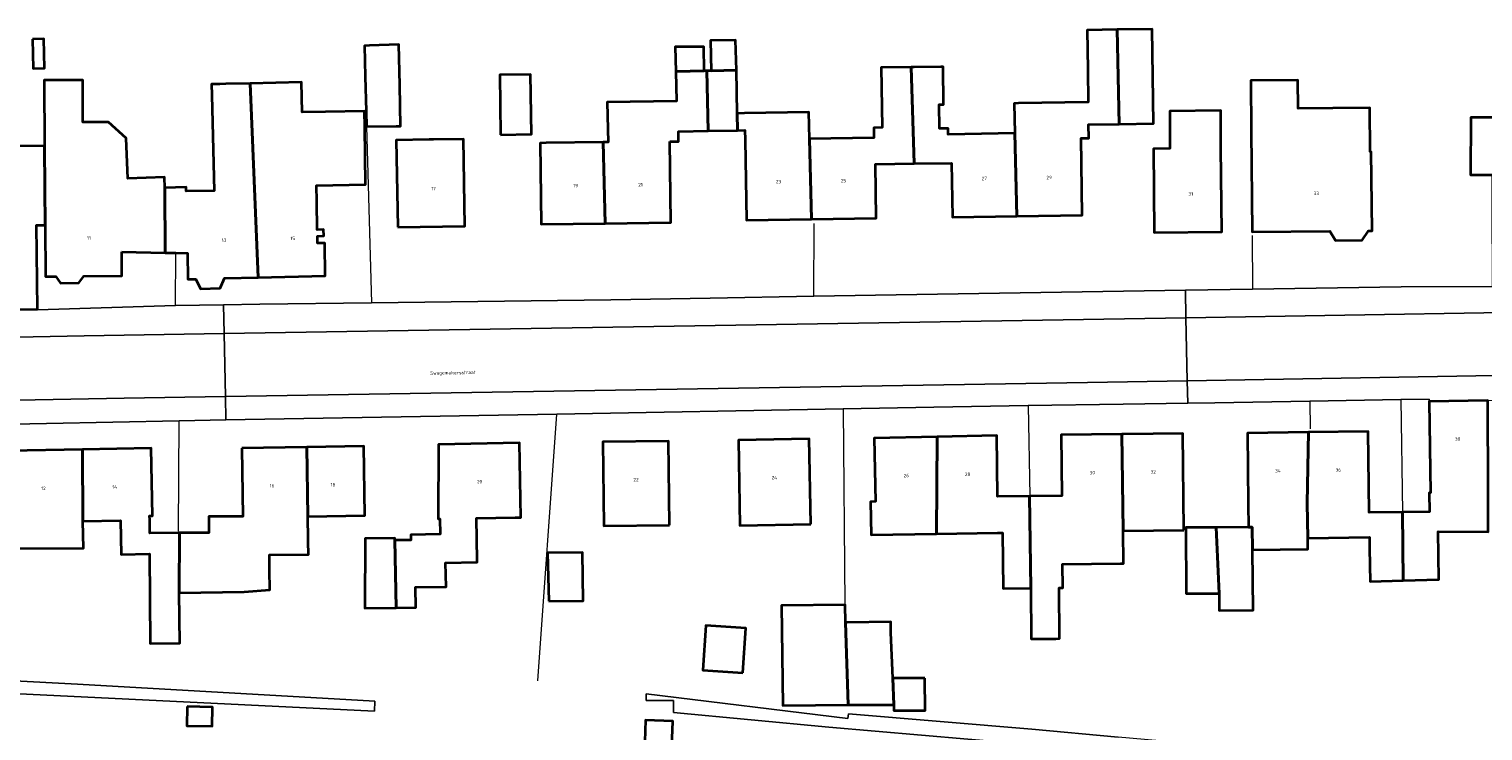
# Model space of a CAD drawing. Header units: metres. Extents: x 197700 to 204338, y 317132 to 325229.
# Tile 1047 of 1056: x 199203 to 199355, y 322086 to 322159. Entities that reach past the tile are written whole.
import ezdxf
from ezdxf.enums import TextEntityAlignment as Align

# ---------------------------------------------------------------- set-up
doc = ezdxf.new("R2010")
doc.units = ezdxf.units.M
for name, color, linetype, lineweight in [('B-WE-IE-TERREINAFSCHEIDING_KUNSTMATIG_HEKWERK-G', 20, 'IE-TERREINAFSCHEIDING-KUNSTMATIG', 18), ('B-WE-IE-TERREINAFSCHEIDING_KUNSTMATIG_MUUR-G', 90, 'IE-TERREINAFSCHEIDING-KUNSTMATIG-DICHT', 18), ('B-WE-OG-BEBOUWING-GV', 7, 'Continuous', 35), ('B-WE-OG-BEBOUWING-T18', 10, 'Continuous', 18), ('B-WE-OG-TERREIN_ERF-GV', 7, 'Continuous', 18), ('B-WE-OG-TOPOGRAFIE-T18', 10, 'Continuous', 18), ('B-WE-VH-VERHARDING_ASFALT-GV', 252, 'Continuous', 18), ('B-WE-VH-VERHARDING_TEGEL-GV', 252, 'Continuous', 18)]:
    doc.layers.add(name, color=color, linetype=linetype, lineweight=lineweight)
doc.styles.add('NLCS-ISO-M200-T18', font='NLCS-ISO.ttf', dxfattribs={"height": 0.36})
doc.linetypes.add('IE-TERREINAFSCHEIDING-KUNSTMATIG', pattern='A,4,[82,NLCS.SHX,S=0.75,R=90,X=0,Y=0],4,-2', length=10)
doc.linetypes.add('IE-TERREINAFSCHEIDING-KUNSTMATIG-DICHT', pattern='A,8,-1,[82,NLCS.SHX,S=0.75,R=90,X=0,Y=0],-1', length=10)

msp = doc.modelspace()

# ---------------------------------------------------------------- linework, layer by layer
at = {"layer": 'B-WE-IE-TERREINAFSCHEIDING_KUNSTMATIG_HEKWERK-G'}
for points in [[(199238.04, 322149.121), (199238.549, 322130.638)], [(199284.959, 322131.321), (199284.995, 322138.967)], [(199330.978, 322137.687), (199331.004, 322132.063)], [(199217.999, 322130.349), (199218.034, 322135.864)], [(199288.069, 322119.498), (199288.227, 322098.999)], [(199307.469, 322119.839), (199307.643, 322110.335)], [(199337.033, 322120.305), (199337.043, 322117.417)], [(199346.562, 322120.475), (199346.73, 322108.67)], [(199218.303, 322106.674), (199218.365, 322118.254)], [(199256.017, 322090.951), (199257.994, 322118.962)], [(199327.19, 322107.06), (199327.19, 322107.025)]]:
    msp.add_lwpolyline(points, dxfattribs=at)
at = {"layer": 'B-WE-IE-TERREINAFSCHEIDING_KUNSTMATIG_MUUR-G'}
msp.add_lwpolyline([(199238.04, 322149.121), (199237.853, 322149.118)], dxfattribs=at)
at = {"layer": 'B-WE-OG-BEBOUWING-GV'}
for points in [[(199306.274, 322139.734), (199313.134, 322139.837), (199313.01, 322147.907), (199313.83, 322147.92), (199313.8, 322149.34), (199317.014, 322149.392), (199316.805, 322159.306), (199313.65, 322159.26), (199313.715, 322155.132), (199313.77, 322151.68), (199306.437, 322151.569), (199305.98, 322151.562), (199306.058, 322148.421)], [(199317.014, 322149.392), (199320.61, 322149.45), (199320.46, 322159.36), (199316.805, 322159.306)], [(199202.983, 322158.295), (199203.054, 322155.231), (199204.23, 322155.258), (199204.159, 322158.322)], [(199241.527, 322153.489), (199241.426, 322157.724), (199238.34, 322157.65), (199237.831, 322157.592), (199237.91, 322154.374), (199238, 322150.762), (199238.04, 322149.121), (199241.132, 322149.176), (199241.603, 322149.184)], [(199276.846, 322155.033), (199276.771, 322158.184), (199274.124, 322158.171), (199274.186, 322154.981)], [(199273.348, 322154.963), (199273.471, 322154.966), (199273.419, 322157.479), (199270.419, 322157.479), (199270.49, 322154.918), (199270.643, 322154.92)], [(199252.11, 322148.27), (199255.34, 322148.32), (199255.26, 322154.6), (199252.02, 322154.55)], [(199269.87, 322147.558), (199270.789, 322147.571), (199270.763, 322148.603), (199273.871, 322148.667), (199273.736, 322154.971), (199273.471, 322154.966), (199273.348, 322154.963), (199270.643, 322154.92), (199270.49, 322154.918), (199270.559, 322151.778), (199263.287, 322151.686), (199263.322, 322150.243), (199263.389, 322147.484), (199262.867, 322147.478), (199263.089, 322138.969), (199269.966, 322139.048)], [(199273.736, 322154.971), (199273.871, 322148.667), (199276.98, 322148.73), (199276.942, 322150.508), (199276.846, 322155.033), (199274.186, 322154.981)], [(199284.521, 322147.857), (199284.731, 322139.405), (199291.524, 322139.507), (199291.43, 322145.187), (199295.513, 322145.246), (199295.171, 322155.365), (199292.04, 322155.32), (199292.106, 322151.172), (199292.14, 322149.02), (199291.27, 322149), (199291.28, 322147.96)], [(199295.171, 322155.365), (199295.513, 322145.246), (199299.43, 322145.303), (199299.524, 322139.633), (199306.274, 322139.734), (199306.058, 322148.421), (199299.081, 322148.298), (199299.081, 322148.942), (199298.146, 322148.942), (199298.119, 322151.441), (199298.59, 322151.45), (199298.53, 322155.41), (199298.3, 322155.41), (199295.51, 322155.37)], [(199212.348, 322135.988), (199216.925, 322135.888), (199216.869, 322142.704), (199216.829, 322143.804), (199212.983, 322143.665), (199212.83, 322147.895), (199210.966, 322149.579), (199208.276, 322149.59), (199208.26, 322154), (199204.2, 322153.99), (199204.245, 322147.106), (199204.275, 322142.618), (199204.3, 322138.786), (199204.336, 322133.402), (199205.447, 322133.408), (199205.931, 322132.711), (199207.861, 322132.722), (199208.357, 322133.425), (199212.347, 322133.448)], [(199226.677, 322133.299), (199225.82, 322153.66), (199223.29, 322153.6), (199222.64, 322153.59), (199221.759, 322153.573), (199221.79, 322152.43), (199222.037, 322142.395), (199219.118, 322142.345), (199219.106, 322142.779), (199216.869, 322142.704), (199216.925, 322135.888), (199218.034, 322135.864), (199219.237, 322135.838), (199219.287, 322133.109), (199220.137, 322133.131), (199220.616, 322132.102), (199222.686, 322132.155), (199223.126, 322133.208)], [(199226.677, 322133.299), (199233.712, 322133.48), (199233.651, 322136.909), (199232.891, 322136.896), (199232.878, 322137.636), (199233.548, 322137.648), (199233.536, 322138.318), (199232.866, 322138.306), (199232.812, 322141.279), (199232.783, 322142.928), (199237.912, 322143.032), (199237.853, 322149.118), (199237.824, 322150.758), (199233.74, 322150.685), (199231.276, 322150.633), (199231.21, 322153.78), (199225.82, 322153.66)], [(199330.88, 322148.633), (199330.98, 322138.081), (199339.109, 322138.141), (199339.699, 322137.181), (199342.525, 322137.209), (199343.164, 322138.177), (199343.548, 322138.185), (199343.472, 322146.485), (199343.362, 322146.484), (199343.32, 322151.083), (199339.432, 322151.047), (199335.78, 322151.014), (199335.753, 322153.984), (199330.83, 322153.95)], [(199197.23, 322152.01), (199197.28, 322147.06), (199197.875, 322129.885), (199203.505, 322129.96), (199203.41, 322138.78), (199204.3, 322138.786), (199204.275, 322142.618), (199204.245, 322147.106), (199200.389, 322147.081), (199200.337, 322152.255), (199197.232, 322152.223)], [(199277.76, 322147.753), (199277.894, 322139.303), (199284.731, 322139.405), (199284.521, 322147.857), (199284.454, 322150.632), (199277.716, 322150.521), (199276.942, 322150.508), (199276.98, 322148.73), (199277.744, 322148.743)], [(199327.69, 322146.877), (199327.667, 322150.809), (199322.313, 322150.758), (199322.33, 322146.821), (199320.6, 322146.803), (199320.697, 322138.013), (199327.796, 322138.096)], [(199362.75, 322146.49), (199362.688, 322147.921), (199356.78, 322147.85), (199356.77, 322150.09), (199353.922, 322150.08), (199353.89, 322144.06), (199356.177, 322144.068), (199356.18, 322141.191), (199356.208, 322132.397), (199362.832, 322132.509)], [(199241.321, 322138.558), (199248.352, 322138.672), (199248.22, 322147.812), (199245.076, 322147.766), (199244.619, 322147.759), (199241.158, 322147.697)], [(199263.089, 322138.969), (199262.867, 322147.478), (199256.903, 322147.409), (199256.26, 322147.402), (199256.355, 322138.892)], [(199346.73, 322108.67), (199346.821, 322101.492), (199350.56, 322101.59), (199350.49, 322106.64), (199355.738, 322106.6), (199355.72, 322110.76), (199355.71, 322120.373), (199349.534, 322120.286), (199349.67, 322110.7), (199349.55, 322110.7), (199349.58, 322108.71)], [(199297.917, 322116.573), (199291.317, 322116.44), (199291.451, 322109.771), (199290.909, 322109.76), (199290.98, 322106.272), (199297.856, 322106.378)], [(199297.917, 322116.573), (199297.856, 322106.378), (199304.249, 322106.477), (199304.76, 322106.484), (199304.825, 322100.641), (199307.728, 322100.673), (199307.62, 322110.335), (199304.25, 322110.3), (199304.187, 322116.7)], [(199307.73, 322110.336), (199307.643, 322110.335), (199307.62, 322110.335), (199307.728, 322100.673), (199307.787, 322095.353), (199310.363, 322095.382), (199310.761, 322095.387), (199310.701, 322100.706), (199311.099, 322100.71), (199311.07, 322103.2), (199317.148, 322103.266), (199317.457, 322103.269), (199317.419, 322106.7), (199317.309, 322116.855), (199310.914, 322116.78), (199310.99, 322110.37)], [(199323.81, 322106.77), (199323.704, 322116.93), (199317.482, 322116.857), (199317.309, 322116.855), (199317.419, 322106.7)], [(199336.75, 322109.62), (199336.863, 322117.056), (199330.464, 322116.97), (199330.56, 322109.54), (199330.588, 322107.099), (199330.979, 322107.104), (199331.005, 322104.718), (199336.812, 322104.782), (199336.8, 322105.95)], [(199336.863, 322117.056), (199336.75, 322109.62), (199336.8, 322105.95), (199343.279, 322106.035), (199343.295, 322104.847), (199343.34, 322101.4), (199346.821, 322101.492), (199346.73, 322108.67), (199343.24, 322108.62), (199343.124, 322117.14)], [(199208.271, 322107.718), (199208.229, 322115.235), (199200.505, 322115.09), (199200.65, 322107.57), (199200.875, 322107.574), (199200.9, 322106.28), (199200.909, 322104.846), (199208.326, 322104.891)], [(199218.395, 322106.51), (199218.31, 322106.51), (199215.312, 322106.471), (199215.286, 322107.854), (199215.278, 322108.265), (199215.578, 322108.271), (199215.445, 322115.37), (199208.229, 322115.235), (199208.271, 322107.718), (199212.236, 322107.795), (199212.304, 322104.234), (199215.261, 322104.291), (199215.35, 322094.89), (199218.43, 322094.92), (199218.375, 322100.204)], [(199224.947, 322115.379), (199225.064, 322108.22), (199224.724, 322108.214), (199221.497, 322108.209), (199221.48, 322106.5), (199218.395, 322106.51), (199218.375, 322100.204), (199225.21, 322100.3), (199227.9, 322100.52), (199227.86, 322102.6), (199227.845, 322104.171), (199231.942, 322104.233), (199231.925, 322105.571), (199231.921, 322105.8), (199231.881, 322108.204), (199231.76, 322115.49)], [(199231.76, 322115.49), (199231.881, 322108.204), (199237.87, 322108.303), (199237.747, 322115.588)], [(199253.801, 322108.103), (199254.22, 322108.11), (199254.086, 322115.93), (199245.606, 322115.78), (199245.55, 322107.96), (199245.74, 322107.96), (199245.77, 322106.35), (199242.68, 322106.3), (199242.69, 322105.74), (199241.01, 322105.72), (199241.13, 322098.625), (199243.2, 322098.66), (199243.17, 322100.79), (199246.39, 322100.84), (199246.34, 322103.35), (199249.65, 322103.41), (199249.646, 322103.639), (199249.57, 322108.03), (199253.619, 322108.1)], [(199269.83, 322107.3), (199269.724, 322116.11), (199262.844, 322116.03), (199262.95, 322107.22)], [(199284.65, 322107.42), (199284.488, 322116.36), (199277.058, 322116.22), (199277.22, 322107.28)], [(199241.13, 322098.625), (199241.01, 322105.72), (199241, 322105.95), (199237.91, 322105.9), (199237.87, 322098.57)], [(199327.512, 322100.131), (199327.19, 322107.06), (199324.02, 322107.04), (199324.04, 322100.12), (199327.22, 322100.13)], [(199331.005, 322104.718), (199330.979, 322107.104), (199330.588, 322107.099), (199327.19, 322107.06), (199327.512, 322100.131), (199327.514, 322098.343), (199331.075, 322098.382)], [(199257.16, 322099.32), (199260.77, 322099.37), (199260.7, 322104.44), (199257.028, 322104.395)], [(199288.572, 322088.428), (199288.28, 322097.08), (199288.26, 322098.95), (199281.59, 322098.88), (199281.71, 322088.36)], [(199277.52, 322091.796), (199277.842, 322096.487), (199273.636, 322096.777), (199273.313, 322092.085)], [(199288.28, 322097.08), (199288.572, 322088.428), (199293.381, 322088.428), (199293.259, 322091.226), (199293.05, 322096.04), (199293.04, 322097.14), (199288.458, 322097.082)], [(199296.607, 322091.234), (199293.259, 322091.226), (199293.381, 322088.428), (199293.381, 322087.858), (199296.643, 322087.858)], [(199219.226, 322088.256), (199219.193, 322086.252), (199221.849, 322086.209), (199221.882, 322088.213)], [(199270.034, 322083.365), (199270.148, 322085.768), (199270.193, 322086.719), (199267.321, 322086.823), (199267.2, 322083.48), (199267.04, 322079.31), (199267.476, 322079.292), (199269.836, 322079.196)]]:
    msp.add_lwpolyline(points, close=True, dxfattribs=at)
at = {"layer": 'B-WE-OG-TERREIN_ERF-GV'}
for points in [[(199316.805, 322159.306), (199320.46, 322159.36), (199320.61, 322149.45), (199317.014, 322149.392), (199313.8, 322149.34), (199313.83, 322147.92), (199313.01, 322147.907), (199313.134, 322139.837), (199306.274, 322139.734), (199299.524, 322139.633), (199299.43, 322145.303), (199295.513, 322145.246), (199291.43, 322145.187), (199291.524, 322139.507), (199284.731, 322139.405), (199277.894, 322139.303), (199277.76, 322147.753), (199277.744, 322148.743), (199276.98, 322148.73), (199273.871, 322148.667), (199270.763, 322148.603), (199270.789, 322147.571), (199269.87, 322147.558), (199269.966, 322139.048), (199263.089, 322138.969), (199256.355, 322138.892), (199256.26, 322147.402), (199256.903, 322147.409), (199262.867, 322147.478), (199263.389, 322147.484), (199263.322, 322150.243), (199263.287, 322151.686), (199270.559, 322151.778), (199270.49, 322154.918), (199270.419, 322157.479), (199273.419, 322157.479), (199273.471, 322154.966), (199273.736, 322154.971), (199274.186, 322154.981), (199274.124, 322158.171), (199276.771, 322158.184), (199276.846, 322155.033), (199276.942, 322150.508), (199277.716, 322150.521), (199284.454, 322150.632), (199284.521, 322147.857), (199291.28, 322147.96), (199291.27, 322149), (199292.14, 322149.02), (199292.106, 322151.172), (199292.04, 322155.32), (199295.171, 322155.365), (199295.51, 322155.37), (199298.3, 322155.41), (199298.53, 322155.41), (199298.59, 322151.45), (199298.119, 322151.441), (199298.146, 322148.942), (199299.081, 322148.942), (199299.081, 322148.298), (199306.058, 322148.421), (199305.98, 322151.562), (199306.437, 322151.569), (199313.77, 322151.68), (199313.715, 322155.132), (199313.65, 322159.26)], [(199202.983, 322158.295), (199204.159, 322158.322), (199204.23, 322155.258), (199203.054, 322155.231)], [(199241.426, 322157.724), (199241.527, 322153.489), (199241.603, 322149.184), (199241.132, 322149.176), (199238.04, 322149.121), (199238, 322150.762), (199237.91, 322154.374), (199237.831, 322157.592), (199238.34, 322157.65)], [(199252.11, 322148.27), (199252.02, 322154.55), (199255.26, 322154.6), (199255.34, 322148.32)], [(199343.472, 322146.485), (199343.548, 322138.185), (199343.164, 322138.177), (199342.525, 322137.209), (199339.699, 322137.181), (199339.109, 322138.141), (199330.98, 322138.081), (199330.88, 322148.633), (199330.83, 322153.95), (199335.753, 322153.984), (199335.78, 322151.014), (199339.432, 322151.047), (199343.32, 322151.083), (199343.362, 322146.484)], [(199322.33, 322146.821), (199322.313, 322150.758), (199327.667, 322150.809), (199327.69, 322146.877), (199327.796, 322138.096), (199320.697, 322138.013), (199320.6, 322146.803)], [(199248.22, 322147.812), (199248.352, 322138.672), (199241.321, 322138.558), (199241.158, 322147.697), (199244.619, 322147.759), (199245.076, 322147.766)], [(199291.451, 322109.771), (199291.317, 322116.44), (199297.917, 322116.573), (199304.187, 322116.7), (199304.25, 322110.3), (199307.62, 322110.335), (199307.643, 322110.335), (199307.73, 322110.336), (199310.99, 322110.37), (199310.914, 322116.78), (199317.309, 322116.855), (199317.482, 322116.857), (199323.704, 322116.93), (199323.81, 322106.77), (199317.419, 322106.7), (199317.457, 322103.269), (199317.148, 322103.266), (199311.07, 322103.2), (199311.099, 322100.71), (199310.701, 322100.706), (199310.761, 322095.387), (199310.363, 322095.382), (199307.787, 322095.353), (199307.728, 322100.673), (199304.825, 322100.641), (199304.76, 322106.484), (199304.249, 322106.477), (199297.856, 322106.378), (199290.98, 322106.272), (199290.909, 322109.76)], [(199254.22, 322108.11), (199253.801, 322108.103), (199253.619, 322108.1), (199249.57, 322108.03), (199249.646, 322103.639), (199249.65, 322103.41), (199246.34, 322103.35), (199246.39, 322100.84), (199243.17, 322100.79), (199243.2, 322098.66), (199241.13, 322098.625), (199237.87, 322098.57), (199237.91, 322105.9), (199241, 322105.95), (199241.01, 322105.72), (199242.69, 322105.74), (199242.68, 322106.3), (199245.77, 322106.35), (199245.74, 322107.96), (199245.55, 322107.96), (199245.606, 322115.78), (199254.086, 322115.93)], [(199262.95, 322107.22), (199262.844, 322116.03), (199269.724, 322116.11), (199269.83, 322107.3)], [(199277.22, 322107.28), (199277.058, 322116.22), (199284.488, 322116.36), (199284.65, 322107.42)], [(199257.16, 322099.32), (199257.028, 322104.395), (199260.7, 322104.44), (199260.77, 322099.37)], [(199288.572, 322088.428), (199281.71, 322088.36), (199281.59, 322098.88), (199288.26, 322098.95), (199288.28, 322097.08), (199288.458, 322097.082), (199293.04, 322097.14), (199293.05, 322096.04), (199293.259, 322091.226), (199296.607, 322091.234), (199296.643, 322087.858), (199293.381, 322087.858), (199293.381, 322088.428)], [(199273.313, 322092.085), (199273.636, 322096.777), (199277.842, 322096.487), (199277.52, 322091.796)], [(199219.193, 322086.252), (199219.226, 322088.256), (199221.882, 322088.213), (199221.849, 322086.209)], [(199270.148, 322085.768), (199270.034, 322083.365), (199272.64, 322083.27), (199272.47, 322079.101), (199272.47, 322079.09), (199269.892, 322079.194), (199269.836, 322079.196), (199267.476, 322079.292), (199267.04, 322079.31), (199267.2, 322083.48), (199267.321, 322086.823), (199270.193, 322086.719)]]:
    msp.add_lwpolyline(points, close=True, dxfattribs=at)
for points in [[(199200.389, 322147.081), (199204.245, 322147.106), (199204.2, 322153.99), (199208.26, 322154), (199208.276, 322149.59), (199210.966, 322149.579), (199212.83, 322147.895), (199212.983, 322143.665), (199216.829, 322143.804), (199216.869, 322142.704), (199219.106, 322142.779), (199219.118, 322142.345), (199222.037, 322142.395), (199221.79, 322152.43), (199221.759, 322153.573), (199222.64, 322153.59), (199223.29, 322153.6), (199225.82, 322153.66), (199231.21, 322153.78), (199231.276, 322150.633), (199233.74, 322150.685), (199237.824, 322150.758), (199237.853, 322149.118), (199237.912, 322143.032), (199232.783, 322142.928), (199232.812, 322141.279), (199232.866, 322138.306), (199233.536, 322138.318), (199233.548, 322137.648), (199232.878, 322137.636), (199232.891, 322136.896), (199233.651, 322136.909), (199233.712, 322133.48), (199226.677, 322133.299), (199223.126, 322133.208), (199222.686, 322132.155), (199220.616, 322132.102), (199220.137, 322133.131), (199219.287, 322133.109), (199219.237, 322135.838), (199218.034, 322135.864), (199216.925, 322135.888), (199212.348, 322135.988), (199212.347, 322133.448), (199208.357, 322133.425), (199207.861, 322132.722), (199205.931, 322132.711), (199205.447, 322133.408), (199204.336, 322133.402), (199204.3, 322138.786), (199203.41, 322138.78), (199203.505, 322129.96), (199203.507, 322129.903), (199217.999, 322130.349), (199223.024, 322130.422), (199226.835, 322130.477), (199238.549, 322130.638), (199263.664, 322130.952), (199274.09, 322131.131), (199284.959, 322131.321), (199295.792, 322131.512), (199323.967, 322131.953), (199331.004, 322132.063), (199346.613, 322132.314), (199356.208, 322132.334)], [(199356.177, 322144.068), (199353.89, 322144.06), (199353.922, 322150.08), (199356.77, 322150.09)], [(199355.738, 322106.6), (199350.49, 322106.64), (199350.56, 322101.59), (199346.821, 322101.492), (199343.34, 322101.4), (199343.295, 322104.847), (199343.279, 322106.035), (199336.8, 322105.95), (199336.812, 322104.782), (199331.005, 322104.718), (199331.075, 322098.382), (199327.514, 322098.343), (199327.512, 322100.131), (199327.22, 322100.13), (199324.04, 322100.12), (199324.02, 322107.04), (199327.19, 322107.06), (199330.588, 322107.099), (199330.56, 322109.54), (199330.464, 322116.97), (199336.863, 322117.056), (199343.124, 322117.14), (199343.24, 322108.62), (199346.73, 322108.67), (199349.58, 322108.71), (199349.55, 322110.7), (199349.67, 322110.7), (199349.534, 322120.286), (199349.531, 322120.511), (199346.562, 322120.475), (199337.033, 322120.305), (199327.069, 322120.152), (199324.203, 322120.106), (199317.424, 322119.997), (199307.469, 322119.839), (199297.566, 322119.668), (199288.069, 322119.498), (199257.994, 322118.962), (199223.291, 322118.342), (199218.365, 322118.254), (199197.455, 322117.836)], [(199200.505, 322115.09), (199208.229, 322115.235), (199215.445, 322115.37), (199215.578, 322108.271), (199215.278, 322108.265), (199215.286, 322107.854), (199215.312, 322106.471), (199218.31, 322106.51), (199218.395, 322106.51), (199221.48, 322106.5), (199221.497, 322108.209), (199224.724, 322108.214), (199225.064, 322108.22), (199224.947, 322115.379), (199231.76, 322115.49), (199237.747, 322115.588), (199237.87, 322108.303), (199231.881, 322108.204), (199231.921, 322105.8), (199231.925, 322105.571), (199231.942, 322104.233), (199227.845, 322104.171), (199227.86, 322102.6), (199227.9, 322100.52), (199225.21, 322100.3), (199218.375, 322100.204), (199218.43, 322094.92), (199215.35, 322094.89), (199215.261, 322104.291), (199212.304, 322104.234), (199212.236, 322107.795), (199208.271, 322107.718), (199208.326, 322104.891), (199200.909, 322104.846)], [(199161.373, 322093.07), (199207.696, 322090.619), (199238.921, 322088.827), (199238.869, 322087.788), (199199.47, 322089.713)], [(199344.9, 322081.05), (199286.562, 322086.089), (199270.237, 322087.635), (199270.263, 322088.888), (199267.388, 322088.888), (199267.388, 322089.594), (199288.545, 322087.013), (199288.602, 322087.484), (199307.851, 322085.875), (199316.909, 322085.043)]]:
    msp.add_lwpolyline(points, dxfattribs=at)
at = {"layer": 'B-WE-VH-VERHARDING_ASFALT-GV'}
msp.add_lwpolyline([(199128.185, 322119.26), (199128.251, 322119.271), (199149.931, 322119.488), (199155.809, 322119.66), (199169.666, 322119.818), (199212.617, 322120.64), (199223.236, 322120.811), (199223.09, 322127.402), (199208.391, 322127.16), (199128.309, 322125.609), (199127.263, 322125.675), (199127.068, 322125.687), (199125.869, 322126.032), (199124.555, 322126.765), (199123.235, 322127.976), (199122.933, 322128.423), (199122.489, 322129.481), (199122.253, 322130.58), (199122.292, 322113.121)], dxfattribs=at)
for points in [[(199390.833, 322123.605), (199390.75, 322130.167), (199324.024, 322129.067), (199324.156, 322122.449)], [(199223.09, 322127.402), (199223.236, 322120.811), (199313.69, 322122.268), (199324.156, 322122.449), (199324.024, 322129.067)], [(199159.462, 322077.86), (199159.565, 322085.12), (199159.565, 322091.93), (199175.08, 322091.102), (199199.47, 322089.713), (199238.869, 322087.788), (199238.921, 322088.827), (199207.696, 322090.619), (199161.373, 322093.07), (199158.253, 322093.017), (199158.135, 322064.484), (199159.487, 322064.469)], [(199348.846, 322082.206), (199316.909, 322085.043), (199307.851, 322085.875), (199288.602, 322087.484), (199288.545, 322087.013), (199267.388, 322089.594), (199267.388, 322088.888), (199270.263, 322088.888), (199270.237, 322087.635), (199286.562, 322086.089), (199344.9, 322081.05), (199347.88, 322080.77), (199347.3, 322074.85), (199346.058, 322057.956), (199347.352, 322057.87), (199349.701, 322082.13)]]:
    msp.add_lwpolyline(points, close=True, dxfattribs=at)
at = {"layer": 'B-WE-VH-VERHARDING_TEGEL-GV'}
for points in [[(199368.88, 322132.611), (199362.832, 322132.509), (199356.208, 322132.397), (199356.208, 322132.334), (199346.613, 322132.314), (199331.004, 322132.063), (199323.967, 322131.953), (199324.024, 322129.067), (199390.75, 322130.167), (199392.23, 322130.193), (199397.985, 322130.298), (199398.61, 322130.354), (199398.551, 322133.169), (199390.757, 322133.125), (199390.779, 322132.772), (199382.571, 322132.68), (199380.918, 322132.661), (199380.915, 322132.944), (199377.564, 322132.896), (199377.568, 322132.619), (199375.071, 322132.573), (199375.068, 322132.716)], [(199223.09, 322127.402), (199324.024, 322129.067), (199323.967, 322131.953), (199295.792, 322131.512), (199284.959, 322131.321), (199274.09, 322131.131), (199263.664, 322130.952), (199238.549, 322130.638), (199226.835, 322130.477), (199223.024, 322130.422)], [(199127.165, 322130.169), (199127.263, 322125.675), (199128.309, 322125.609), (199208.391, 322127.16), (199223.09, 322127.402), (199223.024, 322130.422), (199217.999, 322130.349), (199203.507, 322129.903), (199203.505, 322129.96), (199197.875, 322129.885), (199191.545, 322129.8), (199191.546, 322129.681), (199187.775, 322129.653), (199180.786, 322129.46), (199180.79, 322129.325), (199178.204, 322129.253), (199178.201, 322129.37), (199171.452, 322129.195), (199164.321, 322129.01), (199162.3, 322128.947), (199153.194, 322128.8), (199150.305, 322128.784), (199128.713, 322128.407)], [(199324.203, 322120.106), (199324.156, 322122.449), (199313.69, 322122.268), (199223.236, 322120.811), (199223.291, 322118.342), (199257.994, 322118.962), (199288.069, 322119.498), (199297.566, 322119.668), (199307.469, 322119.839), (199317.424, 322119.997)]]:
    msp.add_lwpolyline(points, close=True, dxfattribs=at)
for points in [[(199390.833, 322123.605), (199324.156, 322122.449), (199324.203, 322120.106), (199327.069, 322120.152), (199337.033, 322120.305), (199346.562, 322120.475), (199349.531, 322120.511), (199349.534, 322120.286), (199355.71, 322120.373), (199361.515, 322120.454), (199364.49, 322120.678), (199366.639, 322120.702), (199368.253, 322120.63), (199374.456, 322120.678), (199381.082, 322120.73), (199392.062, 322120.98), (199393.872, 322117.933), (199395.66, 322122.532)], [(199126.787, 322119.039), (199126.911, 322114.456), (199128.876, 322116.739), (199151.383, 322117.137), (199154.374, 322117.135), (199157.814, 322117.149), (199170.796, 322117.309), (199184.111, 322117.569), (199197.455, 322117.836), (199218.365, 322118.254), (199223.291, 322118.342), (199223.236, 322120.811), (199212.617, 322120.64), (199169.666, 322119.818), (199155.809, 322119.66), (199149.931, 322119.488), (199128.251, 322119.271)]]:
    msp.add_lwpolyline(points, dxfattribs=at)

# ---------------------------------------------------------------- texts
at = {"layer": 'B-WE-OG-BEBOUWING-T18', "style": 'NLCS-ISO-M200-T18'}
for s, rotation, p in [('27', 0.8, (199302.86, 322143.683)), ('29', 0.8, (199309.665, 322143.785)), ('17', 0.9, (199245.074, 322142.619)), ('19', 0.6, (199259.979, 322142.934)), ('21', 0.6, (199266.784, 322143.012)), ('23', 0.8, (199281.274, 322143.354)), ('25', 0.8, (199288.088, 322143.456)), ('33', 0.4, (199337.704, 322142.131)), ('31', 0.6, (199324.529, 322142.058)), ('11', 0.3, (199208.902, 322137.428)), ('13', 1.4, (199223.091, 322137.208)), ('15', 1.4, (199230.305, 322137.394)), ('38', 0.8, (199352.537, 322116.328)), ('36', 0.7, (199340.005, 322113.098)), ('20', 1, (199249.895, 322111.855)), ('22', 0.6, (199266.309, 322112.07)), ('24', 1, (199280.827, 322112.29)), ('26', 1.1, (199294.682, 322112.507)), ('28', 1.1, (199301.11, 322112.637)), ('30', 0.6, (199314.197, 322112.818)), ('32', 0.6, (199320.592, 322112.893)), ('34', 0.7, (199333.669, 322113.013)), ('12', 1, (199204.139, 322111.158)), ('14', 1, (199211.609, 322111.298)), ('16', 0.9, (199228.122, 322111.43)), ('18', 0.9, (199234.515, 322111.535))]:
    msp.add_text(s, height=0.36, rotation=rotation, dxfattribs=at).set_placement(p, align=Align.MIDDLE)
at = {"layer": 'B-WE-OG-TOPOGRAFIE-T18', "style": 'NLCS-ISO-M200-T18'}
msp.add_text('Swagemakersstraat', height=0.36, rotation=0.9, dxfattribs=at).set_placement((199247.101, 322123.246), align=Align.MIDDLE)

doc.saveas('drawing.dxf')
